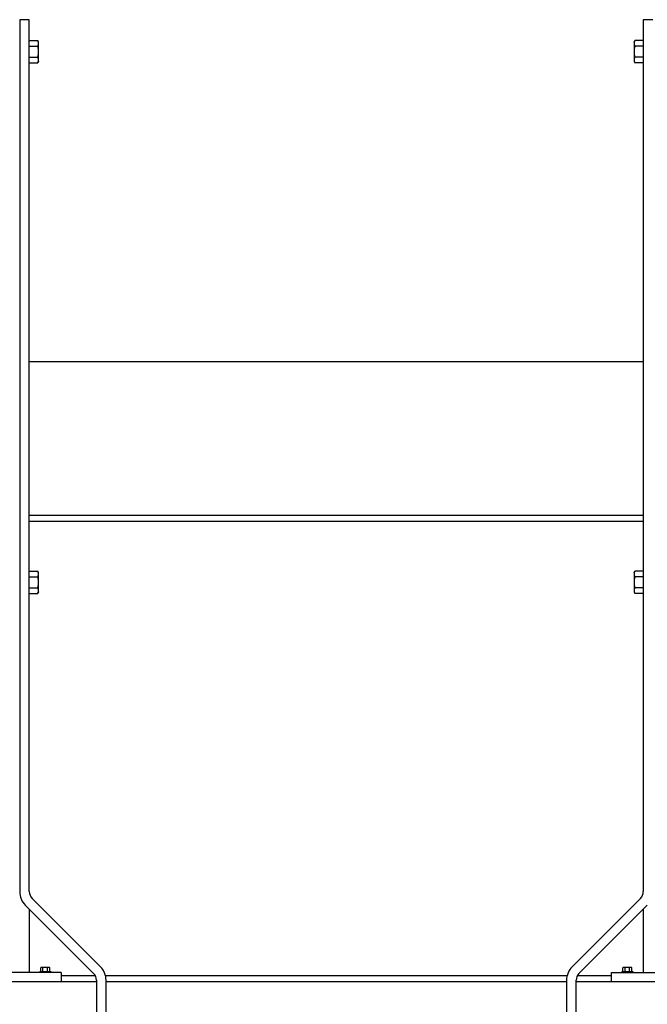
# Model space of a CAD drawing. Header units: inches. Extents: x 5 to 1128, y -85 to 748.
# Tile 597 of 656: x 986 to 1010, y 332 to 371. Entities that reach past the tile are written whole.
import ezdxf

# ---------------------------------------------------------------- set-up
doc = ezdxf.new("R2010")
doc.units = ezdxf.units.IN
doc.header["$LTSCALE"] = 32
doc.header["$MEASUREMENT"] = 0
doc.layers.add('Visible (ANSI)', color=7, linetype='Continuous', lineweight=30)

msp = doc.modelspace()

# ---------------------------------------------------------------- linework, layer by layer
at = {"layer": 'Visible (ANSI)'}
for p, q in [((986.05578, 370.85867), (985.68078, 370.85867)), ((985.68078, 370.85867), (985.68078, 336.764)), ((986.05578, 336.764), (986.05578, 370.85867)), ((1010.43078, 370.85867), (1010.05578, 370.85867)), ((1010.05578, 370.85867), (1010.05578, 336.764)), ((986.05579, 369.93343), (986.05579, 370.04168)), ((986.05579, 370.04168), (986.38629, 370.04168)), ((986.41979, 369.98367), (986.38629, 370.04168)), ((1009.69178, 369.98367), (1009.72527, 370.04168)), ((1010.05578, 370.04168), (1009.72527, 370.04168)), ((1010.05578, 370.04168), (1010.05578, 369.93343)), ((986.05579, 369.98367), (986.05578, 369.98367)), ((986.05579, 369.82518), (986.05579, 369.93343)), ((986.05579, 369.82518), (986.38629, 369.82518)), ((986.05579, 369.60867), (986.05579, 369.82518)), ((986.05579, 369.39216), (986.05579, 369.60867)), ((986.41979, 369.93343), (986.41979, 369.98367)), ((986.41979, 369.60867), (986.41979, 369.93343)), ((986.41979, 369.28391), (986.41979, 369.60867)), ((1009.69178, 369.98367), (1009.69178, 369.93343)), ((1009.69178, 369.93343), (1009.69178, 369.60867)), ((1009.69178, 369.60867), (1009.69178, 369.28391)), ((1010.05578, 369.82518), (1009.72527, 369.82518)), ((1010.05578, 369.98367), (1010.05578, 369.98367)), ((1010.05578, 369.93343), (1010.05578, 369.82518)), ((1010.05578, 369.82518), (1010.05578, 369.60867)), ((1010.05578, 369.60867), (1010.05578, 369.39216)), ((986.05579, 369.23367), (986.05578, 369.23367)), ((986.05579, 369.39216), (986.38629, 369.39216)), ((986.05579, 369.28391), (986.05579, 369.39216)), ((986.05579, 369.17566), (986.05579, 369.28391)), ((986.41979, 369.23367), (986.38629, 369.17566)), ((986.41979, 369.23367), (986.41979, 369.28391)), ((1009.69178, 369.28391), (1009.69178, 369.23367)), ((1009.69178, 369.23367), (1009.72527, 369.17566)), ((1010.05578, 369.39216), (1009.72527, 369.39216)), ((1010.05578, 369.39216), (1010.05578, 369.28391)), ((1010.05578, 369.28391), (1010.05578, 369.17566)), ((1010.05578, 369.23367), (1010.05578, 369.23367)), ((986.05579, 369.17566), (986.38629, 369.17566)), ((1010.05578, 369.17566), (1009.72527, 369.17566)), ((1010.05578, 357.48367), (986.05578, 357.48367)), ((986.05578, 351.48367), (1010.05578, 351.48367)), ((1010.05578, 351.23367), (986.05578, 351.23367)), ((986.05579, 349.23367), (986.05578, 349.23367)), ((986.05579, 349.18343), (986.05579, 349.29168)), ((986.05579, 349.29168), (986.38629, 349.29168)), ((986.41979, 349.23367), (986.38629, 349.29168)), ((986.41979, 349.18343), (986.41979, 349.23367)), ((1009.69178, 349.23367), (1009.72527, 349.29168)), ((1009.69178, 349.23367), (1009.69178, 349.18343)), ((1010.05578, 349.29168), (1009.72527, 349.29168)), ((1010.05578, 349.29168), (1010.05578, 349.18343)), ((1010.05578, 349.23367), (1010.05578, 349.23367)), ((986.05579, 349.07518), (986.05579, 349.18343)), ((986.05579, 349.07518), (986.38629, 349.07518)), ((986.05579, 348.85867), (986.05579, 349.07518)), ((986.05579, 348.64216), (986.05579, 348.85867)), ((986.41979, 348.85867), (986.41979, 349.18343)), ((986.41979, 348.53391), (986.41979, 348.85867)), ((1009.69178, 349.18343), (1009.69178, 348.85867)), ((1009.69178, 348.85867), (1009.69178, 348.53391)), ((1010.05578, 349.07518), (1009.72527, 349.07518)), ((1010.05578, 349.18343), (1010.05578, 349.07518)), ((1010.05578, 349.07518), (1010.05578, 348.85867)), ((1010.05578, 348.85867), (1010.05578, 348.64216)), ((986.05579, 348.48367), (986.05578, 348.48367)), ((986.05579, 348.64216), (986.38629, 348.64216)), ((986.05579, 348.53391), (986.05579, 348.64216)), ((986.05579, 348.42566), (986.05579, 348.53391)), ((986.05579, 348.42566), (986.38629, 348.42566)), ((986.41979, 348.48367), (986.38629, 348.42566)), ((986.41979, 348.48367), (986.41979, 348.53391)), ((1009.69178, 348.53391), (1009.69178, 348.48367)), ((1009.69178, 348.48367), (1009.72527, 348.42566)), ((1010.05578, 348.64216), (1009.72527, 348.64216)), ((1010.05578, 348.42566), (1009.72527, 348.42566)), ((1010.05578, 348.64216), (1010.05578, 348.53391)), ((1010.05578, 348.53391), (1010.05578, 348.42566)), ((1010.05578, 348.48367), (1010.05578, 348.48367)), ((988.83611, 333.82834), (986.16562, 336.49883)), ((1009.94595, 336.49883), (1007.27545, 333.82834)), ((985.90045, 336.23367), (988.57095, 333.56317)), ((1007.54062, 333.56317), (1010.21111, 336.23367)), ((986.05578, 336.07834), (986.05578, 333.60867)), ((1010.05578, 336.07834), (1010.05578, 333.60867)), ((986.54568, 333.80267), (986.52478, 333.80267)), ((986.68078, 333.80267), (986.54568, 333.80267)), ((986.81588, 333.80267), (986.68078, 333.80267)), ((986.83678, 333.80267), (986.81588, 333.80267)), ((1009.29568, 333.80267), (1009.27478, 333.80267)), ((1009.43078, 333.80267), (1009.29568, 333.80267)), ((1009.56588, 333.80267), (1009.43078, 333.80267)), ((1009.58678, 333.80267), (1009.56588, 333.80267)), ((987.30578, 333.60867), (983.30578, 333.60867)), ((986.46478, 333.64767), (986.89678, 333.64767)), ((986.46478, 333.64767), (986.46478, 333.60867)), ((986.50065, 333.64767), (986.50065, 333.78345)), ((986.59072, 333.64767), (986.59072, 333.78345)), ((986.77085, 333.64767), (986.77085, 333.78345)), ((986.86092, 333.64767), (986.86092, 333.78345)), ((986.89678, 333.64767), (986.89678, 333.60867)), ((987.30578, 333.60867), (987.30578, 333.23367)), ((987.30578, 333.48367), (988.6316, 333.48367)), ((989.03244, 333.48367), (1007.07913, 333.48367)), ((1007.47997, 333.48367), (1008.80578, 333.48367)), ((1008.80578, 333.60867), (1012.80578, 333.60867)), ((1008.80578, 333.23367), (1008.80578, 333.60867)), ((1009.21478, 333.64767), (1009.64678, 333.64767)), ((1009.21478, 333.64767), (1009.21478, 333.60867)), ((1009.25065, 333.64767), (1009.25065, 333.78345)), ((1009.34072, 333.64767), (1009.34072, 333.78345)), ((1009.52085, 333.64767), (1009.52085, 333.78345)), ((1009.61092, 333.64767), (1009.61092, 333.78345)), ((1009.64678, 333.64767), (1009.64678, 333.60867)), ((988.68078, 333.23367), (911.30578, 333.23367)), ((988.68078, 333.29801), (988.68078, 306.10867)), ((989.05578, 306.10867), (989.05578, 333.29801)), ((1007.05578, 333.23367), (989.05578, 333.23367)), ((1007.05578, 333.29801), (1007.05578, 306.10867)), ((1007.43078, 306.10867), (1007.43078, 333.29801)), ((1047.86828, 333.23367), (1007.43078, 333.23367))]:
    msp.add_line(p, q, dxfattribs=at)
for centre, radius, start, end in [((986.43078, 336.764), 0.75, 180, 225), ((986.43078, 336.764), 0.375, 180, 225), ((1009.68078, 336.764), 0.375, 315, 0), ((986.68078, 333.58205), 0.2702, 125.26439, 131.810315), ((986.68078, 333.58205), 0.22062, 90, 114.094843), ((986.68078, 333.58205), 0.22062, 65.905157, 90), ((986.68078, 333.58205), 0.2702, 48.189685, 54.73561), ((988.30578, 333.29801), 0.75, 0, 45), ((1007.80578, 333.29801), 0.75, 135, 180), ((1009.43078, 333.58205), 0.2702, 125.26439, 131.810315), ((1009.43078, 333.58205), 0.22062, 90, 114.094843), ((1009.43078, 333.58205), 0.22062, 65.905157, 90), ((1009.43078, 333.58205), 0.2702, 48.189685, 54.73561), ((988.30578, 333.29801), 0.375, 0, 45), ((1007.80578, 333.29801), 0.375, 135, 180)]:
    msp.add_arc(centre, radius, start, end, dxfattribs=at)
for centre, start_param, end_param in [((986.54568, 333.58205), 0, 0.42053434), ((986.54568, 333.58205), 5.86265097, 6.28318531), ((986.81588, 333.58205), 0, 0.42053434), ((986.81588, 333.58205), 5.86265097, 6.28318531), ((1009.29568, 333.58205), 0, 0.42053434), ((1009.29568, 333.58205), 5.86265097, 6.28318531), ((1009.56588, 333.58205), 0, 0.42053434), ((1009.56588, 333.58205), 5.86265097, 6.28318531)]:
    msp.add_ellipse(centre, major_axis=(0, 0.22062), ratio=0.5, start_param=start_param, end_param=end_param, dxfattribs=at)
for points in [[(986.41979, 369.93343), (986.41979, 369.98367), (986.38629, 370.04168)], [(1009.72527, 370.04168), (1009.69178, 369.98367), (1009.69178, 369.93343)], [(986.38629, 369.82518), (986.41979, 369.88319), (986.41979, 369.93343)], [(986.41979, 369.60867), (986.41979, 369.70915), (986.38629, 369.82518)], [(986.38629, 369.39216), (986.41979, 369.50819), (986.41979, 369.60867)], [(1009.69178, 369.93343), (1009.69178, 369.88319), (1009.72527, 369.82518)], [(1009.72527, 369.82518), (1009.69178, 369.70915), (1009.69178, 369.60867)], [(1009.69178, 369.60867), (1009.69178, 369.50819), (1009.72527, 369.39216)], [(986.41979, 369.28391), (986.41979, 369.33415), (986.38629, 369.39216)], [(986.38629, 369.17566), (986.41979, 369.23367), (986.41979, 369.28391)], [(1009.72527, 369.39216), (1009.69178, 369.33415), (1009.69178, 369.28391)], [(1009.69178, 369.28391), (1009.69178, 369.23367), (1009.72527, 369.17566)], [(986.41979, 349.18343), (986.41979, 349.23367), (986.38629, 349.29168)], [(1009.72527, 349.29168), (1009.69178, 349.23367), (1009.69178, 349.18343)], [(986.38629, 349.07518), (986.41979, 349.13319), (986.41979, 349.18343)], [(986.41979, 348.85867), (986.41979, 348.95915), (986.38629, 349.07518)], [(986.38629, 348.64216), (986.41979, 348.75819), (986.41979, 348.85867)], [(1009.69178, 349.18343), (1009.69178, 349.13319), (1009.72527, 349.07518)], [(1009.72527, 349.07518), (1009.69178, 348.95915), (1009.69178, 348.85867)], [(1009.69178, 348.85867), (1009.69178, 348.75819), (1009.72527, 348.64216)], [(986.41979, 348.53391), (986.41979, 348.58415), (986.38629, 348.64216)], [(986.38629, 348.42566), (986.41979, 348.48367), (986.41979, 348.53391)], [(1009.72527, 348.64216), (1009.69178, 348.58415), (1009.69178, 348.53391)], [(1009.69178, 348.53391), (1009.69178, 348.48367), (1009.72527, 348.42566)]]:
    msp.add_rational_spline(points, [1, 1.0379548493, 1], degree=2, dxfattribs=at)

doc.saveas('drawing.dxf')
